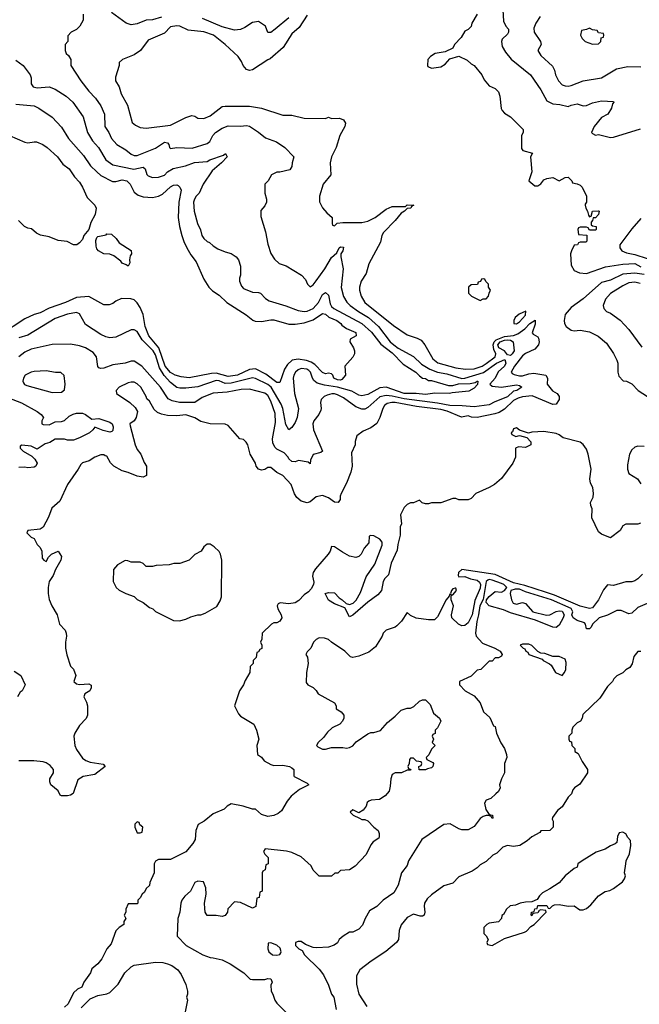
# Model space of a CAD drawing. Header units: inches. Extents: x 2348352 to 2479776, y 460422 to 613655.
# Tile 316 of 590: x 2402195 to 2406279, y 511683 to 518173. Entities that reach past the tile are written whole.
import ezdxf

# ---------------------------------------------------------------- set-up
doc = ezdxf.new("R2010")
doc.units = ezdxf.units.IN
doc.header["$MEASUREMENT"] = 0
doc.layers.add('C4501', color=7, linetype='Continuous')

msp = doc.modelspace()

# ---------------------------------------------------------------- linework, layer by layer
at = {"layer": 'C4501', "color": 4}
for points, elevation in [([(2402614, 518210), (2402614, 518170), (2402592, 518130), (2402570, 518108), (2402534, 518090), (2402512.7, 518067.3), (2402511.6, 518028.4), (2402494, 518010), (2402494, 517970), (2402502, 517950), (2402516.9, 517936.9), (2402531.6, 517911.6), (2402532, 517870), (2402598, 517770), (2402650, 517701), (2402696.1, 517656.1), (2402730, 517604.7), (2402754, 517550), (2402756, 517470), (2402782.8, 517430), (2402800.7, 517390), (2402834.8, 517350), (2402894.6, 517314.6), (2402930, 517286.8), (2402950, 517278.8), (2402970, 517278.8), (2403090, 517326), (2403150, 517366), (2403170, 517362), (2403178, 517350), (2403182, 517330), (2403190, 517324.7), (2403231.1, 517331.1), (2403332.9, 517327.1), (2403430, 517356), (2403449.3, 517370.7), (2403469, 517410), (2403485.2, 517430), (2403530, 517459.1), (2403570, 517474), (2403650, 517470.7), (2403690, 517474.8), (2403710, 517470.8), (2403770, 517431), (2403814.4, 517394.4), (2403887.5, 517367.5), (2403942, 517330), (2404002, 517270), (2403991.3, 517230), (2403990, 517206), (2403976, 517184), (2403910, 517168), (2403890, 517168), (2403854, 517150), (2403832, 517110), (2403812, 517090), (2403812, 517030), (2403822, 516990), (2403822, 516970), (2403810, 516946), (2403783.6, 516916.4), (2403783.6, 516876.4), (2403815.3, 516775.3), (2403830, 516694), (2403851.1, 516631.1), (2403875.3, 516595.3), (2403906.4, 516566.4), (2403952, 516550), (2404052, 516490), (2404079.8, 516459.8), (2404092, 516430), (2404110, 516412), (2404130, 516424.7), (2404150, 516451), (2404206.6, 516530), (2404250, 516606), (2404284.7, 516635.3), (2404302, 516670), (2404310, 516676), (2404330, 516674), (2404324.7, 516650), (2404311, 516630), (2404310.8, 516610), (2404326.8, 516530), (2404313.2, 516406.8), (2404328.9, 516348.9), (2404351.7, 516311.7), (2404373, 516290), (2404429, 516249), (2404494, 516210), (2404560.7, 516150), (2404637.3, 516050), (2404660.7, 516030), (2404690, 516008.7), (2404790, 515952.7), (2404843.1, 515903.1), (2404898, 515870), (2404950, 515850.2), (2405010, 515839.1), (2405110, 515808.4), (2405130, 515810.2), (2405253, 515847), (2405337.6, 515910), (2405392.7, 515932.7), (2405399.5, 515910), (2405390.3, 515890), (2405348.3, 515851.7), (2405330, 515809.2), (2405294.8, 515770), (2405310, 515757.3), (2405370, 515751.6), (2405470, 515766.8), (2405490, 515761), (2405504.7, 515750), (2405471.3, 515730), (2405450, 515723.7), (2405410, 515686.2), (2405326, 515654), (2405290, 515634), (2405190, 515620.5), (2405111.8, 515628.2), (2405030, 515629.8), (2404950, 515645.8), (2404730, 515673.8), (2404650, 515692.7), (2404610, 515696.8), (2404570, 515686.3), (2404490, 515618), (2404470, 515606.6), (2404450, 515606.6), (2404410, 515620.7), (2404330, 515680.7), (2404290, 515699.6), (2404270, 515707), (2404253.2, 515706.8), (2404222, 515698), (2404202, 515690), (2404182, 515670), (2404178, 515650), (2404182.8, 515610), (2404179.8, 515600.2), (2404166.8, 515570), (2404134.8, 515530), (2404127.7, 515510), (2404130.8, 515470), (2404191.1, 515328.9), (2404179.6, 515320.4), (2404130, 515308), (2404111.3, 515270), (2404110, 515246), (2404096.4, 515256.4), (2404032, 515268), (2404010, 515258), (2403990, 515262), (2403970, 515278), (2403965.2, 515290), (2403937.4, 515317.4), (2403890, 515342), (2403876.3, 515356.3), (2403864, 515384), (2403861.3, 515410), (2403881.5, 515518.6), (2403878.2, 515578.2), (2403850, 515659.3), (2403830, 515695.1), (2403810, 515711.6), (2403710, 515738), (2403655.3, 515735.3), (2403561.7, 515718.3), (2403470, 515711.8), (2403398, 515682), (2403350, 515649.5), (2403248, 515650), (2403201.1, 515661.1), (2403174.9, 515674.9), (2403122.7, 515750), (2402999.3, 515890), (2402950, 515922.7), (2402930, 515922.7), (2402890, 515909.2), (2402810, 515897.2), (2402750, 515876), (2402730, 515873.2), (2402718, 515878), (2402710, 515888), (2402700.9, 515950), (2402679.1, 515979.1), (2402630, 516009.4), (2402590, 516023.7), (2402530, 516035.1), (2402410, 516033.2), (2402270, 516001.2), (2402230, 515982), (2402190, 515951.8)], 92), ([(2404090, 518202), (2404037.5, 518122.5), (2403990, 518079), (2403932, 517990), (2403846, 517914), (2403831.1, 517908.9), (2403730, 517842), (2403710, 517839), (2403690, 517845.2), (2403668.7, 517870), (2403658, 517898), (2403635.3, 517930), (2403549.6, 518009.6), (2403473.2, 518070), (2403410, 518094), (2403304.8, 518104.8), (2403250, 518129.5), (2403230, 518133.6), (2403190, 518126.6), (2403150, 518085.2), (2403041.4, 518038.6), (2402990.5, 517969.5), (2402950, 517942), (2402872, 517910), (2402852, 517890), (2402851.3, 517870), (2402826.4, 517793.6), (2402826.8, 517770), (2402851, 517730), (2402863.5, 517683.5), (2402906, 517610), (2402936, 517496), (2402958, 517478), (2402990, 517462.8), (2403030, 517458.8), (2403190, 517477.1), (2403290, 517528), (2403330, 517540.7), (2403350, 517538), (2403370, 517524.7), (2403410, 517521), (2403450, 517538.8), (2403530, 517601), (2403550, 517602.8), (2403710, 517604), (2403790, 517590.7), (2403930, 517542.8), (2403990, 517542.8), (2404070, 517524.7), (2404210, 517522), (2404230, 517531.3), (2404250, 517522), (2404303.6, 517523.6), (2404330, 517514), (2404342, 517490), (2404338, 517470), (2404304.7, 517410), (2404281, 517330), (2404250.9, 517269.1), (2404241, 517230), (2404246, 517150), (2404196, 517090), (2404171.3, 517010), (2404171.6, 516971.6), (2404190, 516934), (2404219.6, 516899.6), (2404254, 516870), (2404254, 516830), (2404258, 516818), (2404270, 516814), (2404288, 516832), (2404324, 516836), (2404450, 516836), (2404490, 516846), (2404538, 516870), (2404610, 516924.7), (2404650, 516942), (2404738, 516942), (2404750, 516952), (2404792, 516950), (2404778, 516942), (2404774, 516930), (2404750, 516928), (2404732, 516910), (2404710, 516898), (2404670.5, 516849.5), (2404592, 516770), (2404582, 516750), (2404574.4, 516705.6), (2404496.9, 516563.1), (2404478.8, 516501.2), (2404446, 516450), (2404436, 516410), (2404436, 516390), (2404446, 516350), (2404471, 516310), (2404658, 516158), (2404750, 516096.3), (2404814.6, 516074.6), (2404840.7, 516060.7), (2404866, 516030), (2404918, 515938), (2404950.5, 515910.5), (2405070, 515879.3), (2405134, 515870), (2405190, 515872.2), (2405242.7, 515890), (2405270, 515906.3), (2405328.2, 515951.8), (2405333, 515970), (2405319.6, 515999.6), (2405315.6, 516030), (2405323.5, 516050), (2405336.5, 516063.5), (2405390, 516085.2), (2405450, 516092.3), (2405477.9, 516102.1), (2405525, 516135), (2405557, 516170), (2405593.2, 516193.2), (2405593, 516167), (2405572, 516110), (2405579.6, 516099.6), (2405610, 516082), (2405614.4, 516074.4), (2405618.8, 516050), (2405614.8, 516030), (2405590, 516001.2), (2405530, 515972.3), (2405510, 515957), (2405456.4, 515890), (2405434.8, 515850), (2405441.1, 515841.1), (2405454.4, 515834.4), (2405490, 515826), (2405510, 515826), (2405550, 515839.5), (2405583.8, 515843.8), (2405662, 515830), (2405674.8, 515810), (2405671, 515770), (2405707.9, 515727.9), (2405738, 515710), (2405751.3, 515690), (2405751.3, 515670), (2405730, 515638), (2405710, 515636), (2405573.9, 515693.9), (2405510, 515686.4), (2405481.2, 515678.8), (2405450, 515663.5), (2405390, 515606.6), (2405356, 515584), (2405325.8, 515574.2), (2405210, 515551.6), (2405174, 515554), (2405150, 515562.7), (2405107.1, 515552.9), (2405012.2, 515592.2), (2404970, 515603.8), (2404810, 515622.7), (2404670, 515649.7), (2404649.1, 515650.9), (2404616.7, 515643.3), (2404600.5, 515630), (2404588.8, 515611.2), (2404568, 515550), (2404548.4, 515511.6), (2404510, 515482.7), (2404458, 515462), (2404418, 515430), (2404406.4, 515393.6), (2404406, 515370), (2404382, 515318), (2404386.8, 515230), (2404378.8, 515190), (2404350, 515118), (2404314.8, 515050), (2404307.7, 515032.3), (2404307.3, 515010), (2404294.8, 514990), (2404270, 514992.3), (2404230, 515020.7), (2404190, 515036), (2404150, 515029.2), (2404110, 514996), (2404089.5, 514989.5), (2404050, 514999.3), (2404023, 515023), (2404007.6, 515047.6), (2403985.2, 515110), (2403930, 515169.2), (2403889.6, 515189.6), (2403850, 515221.2), (2403830, 515221.2), (2403810, 515209), (2403790, 515204), (2403768.7, 515210), (2403754, 515230), (2403748.7, 515250), (2403715.3, 515310), (2403698, 515370), (2403688.4, 515388.4), (2403670, 515406), (2403646, 515410), (2403570, 515498), (2403550, 515508), (2403451.1, 515508.9), (2403390, 515524), (2403350, 515548.7), (2403290, 515568.7), (2403230, 515562), (2403170, 515565.2), (2403130, 515573.2), (2403104.1, 515584.1), (2403082.7, 515602.7), (2403050, 515658), (2403033.6, 515673.6), (2403028.7, 515690), (2402992.7, 515750), (2402970, 515773.2), (2402950, 515784), (2402930, 515784), (2402910, 515779), (2402852, 515750), (2402832, 515730), (2402834, 515710), (2402922, 515650), (2402956.9, 515616.9), (2402971.6, 515591.6), (2402962, 515550), (2402950, 515528), (2402922, 515510), (2402923.6, 515496.4), (2402956.3, 515370), (2402970, 515341), (2402993.4, 515310), (2403014.8, 515254.8), (2403030.5, 515230.5), (2403031.6, 515168.4), (2403010, 515158), (2402970, 515164), (2402910, 515189), (2402870, 515199), (2402815.3, 515230), (2402792.9, 515252.9), (2402770, 515295.3), (2402758, 515298), (2402750, 515306), (2402730, 515306), (2402690, 515288.7), (2402653.7, 515266.3), (2402610, 515253.2), (2402598, 515242), (2402581, 515210), (2402510.6, 515109.4), (2402459.8, 515000.2), (2402406.4, 514953.6), (2402385.4, 514894.6), (2402350.9, 514829.1), (2402330, 514815.3), (2402250, 514806), (2402242, 514790), (2402270, 514762), (2402290, 514754), (2402310, 514714), (2402330, 514694), (2402342, 514670), (2402343.6, 514623.6), (2402354, 514610), (2402370, 514602), (2402386, 514630), (2402406, 514650), (2402448.9, 514671.1), (2402470, 514634), (2402466, 514610), (2402431, 514550), (2402416, 514510), (2402390.6, 514469.4), (2402384, 514430), (2402384, 514390), (2402390.6, 514350.6), (2402406.8, 514310), (2402442, 514250), (2402458, 514190), (2402494, 514150), (2402501, 514130), (2402504.7, 514110), (2402498, 514070), (2402498, 514030), (2402506.4, 513986.4), (2402531.1, 513911.1), (2402550, 513892), (2402564.7, 513850), (2402551.3, 513810), (2402570, 513796), (2402590, 513790.7), (2402650, 513795.5), (2402666.4, 513786.4), (2402667.3, 513770), (2402657.3, 513750), (2402624.7, 513730), (2402618.8, 513710), (2402635.5, 513675.5), (2402642, 513650), (2402642.8, 513590), (2402633.7, 513566.3), (2402590, 513522), (2402558, 513470), (2402551.3, 513450), (2402558, 513390), (2402570, 513362), (2402610, 513304.7), (2402632, 513290), (2402659.8, 513279.8), (2402746, 513266), (2402758, 513250), (2402690, 513198), (2402614.8, 513185.2), (2402578, 513162), (2402547.1, 513072.9), (2402530, 513061.2), (2402510, 513057.2), (2402470, 513058), (2402462, 513062), (2402448, 513090), (2402401.2, 513130), (2402393.2, 513150), (2402393.2, 513170), (2402419, 513210), (2402419, 513230), (2402396.5, 513256.5), (2402370, 513275.3), (2402350, 513282), (2402288.9, 513288.9), (2402190, 513288.7)], 96), ([(2403130, 518189.4), (2403070, 518172.7), (2403030, 518169.2), (2402970, 518146), (2402930, 518139), (2402898, 518150), (2402800.2, 518220.2)], 92), ([(2405210.7, 518209.3), (2405176, 518150), (2405170, 518128), (2405150, 518108), (2405130, 518098), (2405105.4, 518054.6), (2405062, 518010), (2405050, 517986), (2404999.6, 517960.4), (2404934, 517950), (2404902, 517930), (2404884.7, 517910), (2404882, 517870), (2404884.7, 517864.7), (2404910, 517854), (2404970, 517862), (2405000.4, 517879.6), (2405030, 517914), (2405090, 517932), (2405145.4, 517905.4), (2405170, 517882), (2405190, 517872), (2405242, 517810), (2405256.9, 517776.9), (2405278, 517750), (2405290, 517738), (2405330, 517718.8), (2405350, 517698), (2405359.1, 517670), (2405367.7, 517587.7), (2405374.4, 517574.4), (2405390, 517558), (2405430, 517532), (2405514, 517450), (2405514, 517430), (2405502, 517410), (2405503.5, 517323.5), (2405511.1, 517311.1), (2405574, 517294), (2405561, 517270), (2405571, 517170), (2405552, 517110), (2405590, 517078), (2405610, 517078), (2405629, 517091), (2405650, 517118), (2405670, 517126), (2405710, 517132), (2405750, 517112), (2405790, 517132), (2405810, 517134), (2405834, 517110), (2405838, 517098), (2405870, 517092), (2405890, 517082), (2405902, 517070), (2405932, 517010), (2405932, 516970), (2405922, 516958), (2405922, 516950), (2405926, 516930), (2405938, 516910), (2405943.6, 516883.6), (2405950, 516874), (2405962, 516878), (2405970, 516912), (2406010, 516914), (2406014, 516910), (2406010.9, 516889.1), (2405990, 516868), (2405974, 516866), (2405971.6, 516848.4), (2405962, 516838), (2405962, 516822), (2405970, 516814), (2405994, 516810), (2405994, 516790), (2405990, 516786), (2405950, 516786), (2405942, 516802), (2405930, 516806), (2405890, 516806), (2405878, 516802), (2405874, 516790), (2405878, 516758), (2405932.7, 516752.7), (2405932.7, 516712.7), (2405927.3, 516707.3), (2405890, 516706), (2405878, 516702), (2405871.6, 516688.4), (2405850, 516686), (2405831.1, 516648.9), (2405824.7, 516630), (2405830, 516554), (2405850, 516520.7), (2405884.4, 516504.4), (2405930, 516500.4), (2406055.2, 516544.8), (2406170, 516561.1), (2406250, 516566), (2406290, 516544.9)], 104), ([(2405378.5, 518238.5), (2405383.4, 518163.4), (2405398.8, 518130), (2405416, 518110), (2405416, 518090), (2405410, 518078), (2405375.3, 518044.7), (2405371, 518030), (2405375.3, 517995.3), (2405398, 517958), (2405433.7, 517913.7), (2405561, 517810), (2405630.4, 517710.4), (2405670, 517638), (2405710, 517619.1), (2405754.2, 517614.2), (2405810, 517601), (2405829.5, 517610.5), (2405870, 517619.1), (2405910, 517606), (2405930, 517607.3), (2405970, 517626), (2406030, 517638), (2406110, 517634), (2406112, 517630), (2406102, 517618), (2406094.8, 517590), (2406070.8, 517550), (2406030, 517529), (2405981, 517470), (2405964.7, 517430), (2405970, 517422), (2405990, 517412), (2406010, 517416), (2406090, 517395.5), (2406110, 517398), (2406287, 517453)], 108), ([(2403970, 518184.5), (2403878.8, 518110), (2403850, 518089.3), (2403830, 518088.7), (2403815.3, 518130), (2403770, 518162), (2403730, 518154), (2403678.5, 518121.5), (2403650, 518109.2), (2403610, 518103.7), (2403530, 518125.6), (2403400.1, 518180.1)], 92), ([(2405626.4, 518193.6), (2405596, 518150), (2405583.5, 518116.5), (2405586.8, 518090), (2405626.8, 518030), (2405631.3, 518010), (2405611.3, 517970), (2405630, 517938), (2405707.3, 517867.3), (2405719.8, 517839.8), (2405726.8, 517810), (2405746, 517770), (2405770, 517744.7), (2405790, 517736), (2405810, 517734.8), (2405830, 517738.8), (2405910, 517770.8), (2406029.4, 517790.6), (2406128.7, 517850), (2406204, 517864), (2406290, 517862.8)], 112), ([(2402170, 517906), (2402218, 517870), (2402264.7, 517810), (2402271.1, 517788.9), (2402271.3, 517750), (2402284.7, 517730), (2402310, 517722.8), (2402390, 517730.6), (2402430, 517714), (2402501, 517670), (2402546, 517630), (2402613.2, 517533.2), (2402642, 517430), (2402674.2, 517374.2), (2402714, 517330), (2402762.8, 517250), (2402810, 517216.3), (2402946.9, 517186.9), (2403010, 517200.7), (2403022.8, 517190), (2403033.2, 517153.2), (2403043.1, 517143.1), (2403070, 517133.4), (2403110, 517135.5), (2403150, 517148.2), (2403170, 517170.7), (2403207.7, 517192.3), (2403288, 517210), (2403347.7, 517232.3), (2403430, 517237.3), (2403449, 517250), (2403539, 517281), (2403550.9, 517290.9), (2403562, 517270), (2403524.7, 517230), (2403464, 517176), (2403404, 517090), (2403378.8, 517030), (2403358.8, 517010), (2403346.8, 516990), (2403340.7, 516970), (2403344.9, 516910), (2403366.8, 516830), (2403387.1, 516787.1), (2403396, 516750), (2403410, 516731.3), (2403430, 516712), (2403445.4, 516705.4), (2403470, 516682), (2403502, 516662), (2403550, 516642), (2403590, 516631.3), (2403622, 516610), (2403638, 516590), (2403650.9, 516549.1), (2403651, 516490), (2403644.7, 516470), (2403644.7, 516450), (2403656.9, 516416.9), (2403670, 516402), (2403730, 516378), (2403770, 516376), (2403782, 516370), (2403815.3, 516335.3), (2403839.8, 516319.8), (2403950, 516287.3), (2404030, 516256.3), (2404070, 516250.5), (2404090, 516252.7), (2404130, 516270.5), (2404165.6, 516310), (2404190, 516360.7), (2404210, 516374.8), (2404230, 516358), (2404240.9, 516300.9), (2404250, 516282.8), (2404266, 516270), (2404450.2, 516170.1), (2404513.7, 516113.7), (2404575.1, 516035.1), (2404650, 515977), (2404721.7, 515901.7), (2404806, 515850), (2404830, 515824.7), (2404850.8, 515810.8), (2404870, 515807.3), (2404890, 515796), (2404910, 515794), (2405021.4, 515761.4), (2405050, 515763), (2405087.1, 515772.9), (2405164, 515776), (2405197.2, 515782.8), (2405210.3, 515790.3), (2405214, 515790), (2405212.1, 515767.9), (2405190, 515744), (2405155.5, 515724.5), (2405045.8, 515714.2), (2405029.1, 515709.1), (2404932, 515712), (2404870, 515701.6), (2404808.3, 515708.3), (2404729.8, 515709.8), (2404610, 515751.8), (2404570, 515746.3), (2404490, 515702.4), (2404450, 515694.5), (2404430, 515698.4), (2404383.8, 515723.8), (2404290.6, 515750.6), (2404204.2, 515764.2), (2404156.8, 515776.8), (2404134.2, 515794.2), (2404124.2, 515810), (2404111.6, 515850), (2404100.8, 515860.8), (2404088.7, 515870), (2404050, 515873), (2404030, 515864.5), (2404013.4, 515850), (2404001.6, 515830), (2403997.1, 515810), (2404005.5, 515710), (2404033.4, 515610), (2404024, 515550), (2404010, 515518), (2403990, 515486), (2403970, 515468.7), (2403950, 515506), (2403929.7, 515610), (2403918.6, 515638.6), (2403852.3, 515750), (2403830, 515768.4), (2403750, 515808), (2403730, 515812.8), (2403590, 515776.4), (2403550, 515776), (2403510, 515793.5), (2403490, 515795.1), (2403370, 515753.3), (2403290, 515745.1), (2403250, 515744.5), (2403230, 515749.4), (2403190, 515781.6), (2403148.1, 515828.1), (2403117.7, 515877.7), (2403090, 515964), (2403075.1, 515990), (2403002.7, 516062.7), (2402970, 516118), (2402950, 516128), (2402930, 516128.7), (2402830, 516081.2), (2402790, 516077.2), (2402763.2, 516083.2), (2402730, 516099), (2402630, 516164), (2402590, 516235.3), (2402570, 516244), (2402510, 516231.8), (2402430, 516202.9), (2402250, 516094.5), (2402190, 516075.3)], 88), ([(2402170, 517616), (2402290, 517606), (2402322, 517590), (2402410, 517531), (2402470, 517464.7), (2402516, 517390), (2402617, 517277), (2402663, 517210), (2402703, 517170), (2402730, 517146), (2402807.1, 517107.1), (2402830, 517107), (2402870, 517116.5), (2402901, 517110), (2402924, 517090), (2402950, 517036), (2402975.9, 517015.9), (2403010, 517004.9), (2403070, 517000.5), (2403110, 517010.5), (2403136.1, 517023.9), (2403190, 517070.7), (2403210, 517082), (2403230, 517084.9), (2403239.5, 517079.5), (2403250.7, 517070), (2403260.5, 517050), (2403244.4, 516970), (2403240.5, 516870), (2403247.7, 516810), (2403264, 516750), (2403276.3, 516710), (2403296.3, 516670), (2403323.1, 516623.1), (2403358, 516578), (2403410, 516462), (2403442, 516410), (2403466.4, 516386.4), (2403510, 516358), (2403561, 516310), (2403687.9, 516227.9), (2403732.7, 516192.7), (2403747, 516187), (2403790, 516184.6), (2403850, 516195.3), (2403870, 516194), (2403970, 516166.7), (2404010, 516165.7), (2404070, 516176), (2404130, 516194.9), (2404190, 516236.5), (2404210, 516231.8), (2404231.8, 516211.8), (2404284.7, 516190), (2404311, 516170), (2404318.8, 516158.8), (2404350, 516138), (2404410, 516111.3), (2404414, 516090), (2404372.7, 516067.3), (2404372, 516050), (2404396, 516010), (2404402.8, 515990), (2404401, 515970), (2404390.6, 515949.4), (2404338, 515890), (2404342, 515830), (2404318, 515802), (2404310, 515798), (2404290, 515799.5), (2404265.2, 515810), (2404259, 515830), (2404250, 515839), (2404230, 515844), (2404210, 515839), (2404190, 515848.7), (2404140.9, 515900.9), (2404116.3, 515916.3), (2404086.3, 515926.3), (2404030, 515936.3), (2403991.7, 515928.3), (2403959.9, 515900.1), (2403940.4, 515870), (2403910, 515782), (2403890, 515782.7), (2403816.9, 515836.9), (2403750, 515871.3), (2403710, 515868.2), (2403630, 515831.1), (2403570, 515821.7), (2403490, 515843.1), (2403458.7, 515841.3), (2403311.4, 515811.4), (2403258.6, 515818.6), (2403219, 515830), (2403190, 515847.8), (2403155.1, 515890), (2403112.8, 516010), (2403045.8, 516090), (2403023.2, 516150), (2403010, 516229.4), (2402990, 516276.2), (2402970, 516307), (2402950, 516326), (2402926.8, 516333.2), (2402865.4, 516334.6), (2402830, 516318), (2402810, 516302), (2402785.4, 516294.6), (2402750, 516294), (2402650, 516349.2), (2402570, 516341.6), (2402498, 516310), (2402390, 516272), (2402330, 516242), (2402290, 516229.4), (2402230, 516201.6), (2402070, 516096)], 84), ([(2402128.8, 517410), (2402230, 517364.9), (2402250, 517361.7), (2402290, 517368.7), (2402307.1, 517367.1), (2402347.3, 517350), (2402377.3, 517330), (2402443.8, 517270), (2402480.8, 517220.8), (2402520.4, 517190), (2402556.9, 517136.9), (2402590, 517103), (2402610.3, 517070), (2402641.1, 517001.1), (2402690.3, 516950.3), (2402699.1, 516930), (2402693, 516890), (2402663.4, 516836.6), (2402650.3, 516789.7), (2402617.3, 516750), (2402610, 516725.2), (2402590, 516701.2), (2402571.3, 516690), (2402550, 516689.3), (2402508, 516710), (2402450, 516718.4), (2402390, 516740.9), (2402333.6, 516753.6), (2402306, 516766), (2402273.6, 516793.6), (2402250, 516798), (2402228, 516810), (2402188, 516850)], 76), ([(2406290, 516862), (2406230, 516794), (2406151.3, 516690), (2406151.3, 516670), (2406164.7, 516650), (2406195.5, 516635.5), (2406250, 516625.3), (2406330, 516598.4)], 108), ([(2406310, 516494), (2406250, 516503.1), (2406170, 516496.3), (2406090, 516456.3), (2406030, 516440.5), (2405910, 516333.3), (2405830, 516276), (2405790.8, 516230), (2405782.8, 516190), (2405786, 516170), (2405798, 516150), (2405830, 516126), (2405850, 516122.8), (2405890, 516126), (2405950, 516116), (2406007.1, 516087.1), (2406062, 516042), (2406110, 515972), (2406131.3, 515930), (2406138, 515910), (2406138, 515850), (2406143.6, 515823.6), (2406172, 515792), (2406194, 515790), (2406230, 515772), (2406272, 515730), (2406334, 515690)], 104), ([(2406285.2, 516434.8), (2406250, 516442.7), (2406210, 516438), (2406170, 516419.3), (2406090, 516369), (2406056, 516330), (2406041, 516290), (2406044.7, 516270), (2406062, 516250), (2406090, 516238), (2406153.2, 516193.2), (2406210, 516131.3), (2406295.2, 516015.2)], 108), ([(2402044.7, 515710), (2402207.5, 515647.5), (2402310, 515591), (2402338, 515570), (2402352, 515550), (2402342, 515530), (2402342, 515510), (2402350, 515504.7), (2402390, 515502), (2402430, 515522), (2402470, 515524.7), (2402490, 515531), (2402520.5, 515559.5), (2402546.9, 515573.1), (2402570, 515579.5), (2402610, 515579.3), (2402630, 515570.4), (2402670, 515541), (2402716.4, 515543.6), (2402790, 515521), (2402804.7, 515510), (2402810.8, 515490), (2402810, 515466), (2402802, 515458), (2402790, 515455.3), (2402746.3, 515466.3), (2402690, 515488), (2402678, 515470), (2402656, 515450), (2402590, 515417), (2402550, 515402.7), (2402530, 515401.2), (2402510, 515401.2), (2402490, 515408.7), (2402430, 515408), (2402394.4, 515385.6), (2402363.5, 515376.5), (2402310, 515342), (2402270, 515362), (2402210, 515368), (2402198, 515362), (2402198, 515350), (2402218, 515330), (2402276.3, 515296.3), (2402295.5, 515275.5), (2402310.7, 515250), (2402302, 515230), (2402290, 515224), (2402250, 515219), (2402230, 515224), (2402190, 515222)], 92), ([(2406286.4, 514853.6), (2406270, 514848.7), (2406190, 514848), (2406170, 514838), (2406153.4, 514806.6), (2406090, 514758), (2406030, 514782), (2406010, 514798), (2405965.2, 514890), (2405969.3, 514949.3), (2405959.3, 514970), (2405957.2, 514990), (2405975.1, 515024.9), (2405978, 515050), (2405972, 515090), (2405958, 515118), (2405952.5, 515147.5), (2405962.7, 515210), (2405942.7, 515310), (2405930, 515342), (2405910, 515373.2), (2405889.3, 515389.3), (2405777, 515417), (2405750, 515437.2), (2405730, 515445.2), (2405650, 515458), (2405570, 515455.3), (2405548.7, 515448.7), (2405490, 515468), (2405470, 515482), (2405450, 515475.3), (2405443.6, 515456.4), (2405434, 515450), (2405438, 515438), (2405465.4, 515425.4), (2405490, 515432), (2405538.5, 515418.5), (2405564.7, 515390), (2405564.7, 515370), (2405530, 515352.7), (2405482.8, 515357.2), (2405462, 515350), (2405462, 515290), (2405444.7, 515250), (2405370, 515148.7), (2405324.7, 515110), (2405290, 515089.2), (2405202, 515050), (2405170, 515018), (2405150, 515008), (2405090, 515008), (2405070, 515018), (2405050, 515018), (2404970, 514988), (2404910, 514988), (2404890, 514982), (2404870, 514982), (2404848.4, 514988.4), (2404830, 515006), (2404791.6, 514988.4), (2404770, 514988), (2404750, 514978), (2404730, 514958), (2404704.7, 514910), (2404711.3, 514850), (2404702, 514830), (2404703.6, 514776.4), (2404687.1, 514712.9), (2404683.5, 514676.5), (2404642.8, 514590), (2404625.4, 514514.6), (2404602, 514490), (2404591.3, 514470), (2404581, 514410), (2404556.8, 514383.2), (2404490, 514334), (2404390, 514248.7), (2404370, 514238), (2404337.2, 514297.2), (2404270, 514322), (2404230, 514348), (2404208, 514390), (2404230, 514398), (2404270, 514394.8), (2404301.6, 514361.6), (2404321, 514350), (2404346, 514326), (2404370, 514319.1), (2404392.9, 514327.1), (2404412.5, 514347.5), (2404441.4, 514398.6), (2404479.3, 514500.7), (2404535.4, 514584.6), (2404585.4, 514710), (2404584, 514730), (2404570, 514749.6), (2404530, 514770.8), (2404510, 514774), (2404498.8, 514770), (2404496.1, 514723.9), (2404466.7, 514690), (2404446.7, 514650), (2404430, 514635.8), (2404410, 514628.4), (2404370, 514637.7), (2404322.8, 514662.8), (2404270, 514699.7), (2404250, 514701.2), (2404240.9, 514670), (2404228.8, 514650), (2404146, 514554), (2404130.2, 514530), (2404125.5, 514505.5), (2404133.2, 514466.8), (2404131, 514450), (2404117.3, 514422.7), (2404098.8, 514401.2), (2404070, 514382), (2404034.8, 514345.2), (2404010.7, 514329.3), (2403970, 514324), (2403911, 514329), (2403898, 514322), (2403891.3, 514310), (2403896, 514290), (2403918, 514250), (2403922, 514230), (2403910, 514208), (2403890, 514198), (2403870, 514198), (2403854, 514190), (2403794, 514130), (2403792, 514090), (2403782, 514070), (2403792, 514050), (2403791.6, 514028.4), (2403778, 514022), (2403770, 514006), (2403758, 514002), (2403754, 513970), (2403734, 513950), (2403734, 513930), (2403714, 513910), (2403712, 513870), (2403682, 513818), (2403671.3, 513790), (2403644.7, 513750), (2403612, 513650), (2403636.9, 513596.9), (2403650, 513582), (2403738, 513530), (2403756, 513490), (2403771.3, 513430), (2403758, 513390), (2403762, 513330), (2403790, 513312), (2403807.5, 513287.5), (2403850, 513264.7), (2403870, 513258), (2403930, 513258.8), (2403974, 513250), (2403990, 513242), (2404002, 513230), (2404002, 513190), (2404005.4, 513185.4), (2404090, 513142), (2404102, 513130), (2404039.9, 513100.1), (2403984.4, 513055.6), (2403958, 513022), (2403921, 512959), (2403899.8, 512940.2), (2403870, 512928), (2403830, 512922), (2403790, 512935.3), (2403750, 512968.7), (2403729.1, 512969.1), (2403669.3, 512989.3), (2403590, 513004), (2403562, 512990), (2403542, 512970), (2403470, 512938), (2403410.6, 512889.4), (2403370.9, 512869.1), (2403356, 512830), (2403351, 512770), (2403336.8, 512743.2), (2403290, 512688), (2403190, 512638), (2403110, 512638), (2403090, 512626), (2403082, 512610), (2403082, 512550), (2403052.7, 512487.3), (2403050, 512466), (2403030, 512446), (2403016.9, 512423.1), (2403002, 512410), (2402990, 512386), (2402974, 512370), (2402974, 512350), (2402970, 512346), (2402910, 512346), (2402894, 512310), (2402894, 512290), (2402884.7, 512270), (2402894, 512250), (2402882, 512230), (2402882, 512210), (2402850, 512189), (2402830, 512168.7), (2402797.3, 512082.7), (2402770.7, 512049.3), (2402736.8, 511983.2), (2402710.7, 511949.3), (2402670, 511918), (2402661, 511890), (2402618, 511830), (2402604.7, 511795.3), (2402576.9, 511783.1), (2402550, 511758), (2402514.4, 511685.6), (2402490, 511665.2)], 104), ([(2406310, 515359), (2406270, 515361.2), (2406250, 515356), (2406230, 515339), (2406214.8, 515310), (2406201.6, 515238.4), (2406200.5, 515210), (2406210, 515181), (2406266, 515146), (2406290, 515114)], 104), ([(2406300.5, 514519.5), (2406270, 514488.7), (2406250, 514475.3), (2406230, 514468.7), (2406190, 514468.7), (2406110, 514444), (2406070, 514448.7), (2406043.8, 514416.2), (2406010.2, 514349.8), (2405970, 514297.2), (2405950, 514292.3), (2405890, 514308.3), (2405720.4, 514380.4), (2405660.7, 514400.7), (2405523.5, 514443.5), (2405450, 514461.1), (2405330, 514516.2), (2405110, 514549.2), (2405088, 514530), (2405084.9, 514510), (2405090, 514501), (2405130, 514502), (2405166.7, 514486.7), (2405210, 514479.3), (2405225.8, 514465.8), (2405231.9, 514450), (2405230, 514426.6), (2405195.5, 514344.5), (2405178, 514250), (2405150, 514197), (2405130, 514179.6), (2405110, 514178.7), (2405088.3, 514188.3), (2405043.7, 514230), (2405040.9, 514250), (2405055.1, 514310), (2405039, 514350), (2405038, 514370), (2405040.4, 514379.6), (2405050, 514382), (2405074, 514410), (2405070, 514426), (2405066, 514426), (2405050, 514422), (2405041, 514410), (2405034, 514390), (2405038, 514382), (2405030, 514386), (2405026.8, 514373.2), (2405006.8, 514350), (2404950, 514238), (2404930, 514218), (2404890, 514218), (2404808.4, 514228.4), (2404770, 514246), (2404750, 514266), (2404711.1, 514208.9), (2404682, 514178), (2404670, 514168.7), (2404610, 514148.7), (2404591.3, 514130), (2404584.7, 514110), (2404541.4, 514038.6), (2404495.9, 514004.1), (2404430, 513977.2), (2404390, 513968.7), (2404374.6, 513974.6), (2404338, 514010), (2404249.4, 514069.4), (2404230, 514088.7), (2404203.6, 514096.4), (2404170, 514098), (2404150, 514088), (2404132, 514070), (2404114, 514030), (2404090, 514006), (2404082, 513990), (2404091.3, 513971.3), (2404096, 513930), (2404084.7, 513870), (2404083.6, 513803.6), (2404094, 513790), (2404130, 513772), (2404150, 513752), (2404162, 513730), (2404271.1, 513671.1), (2404282, 513650), (2404282, 513630), (2404314, 513610), (2404332, 513590), (2404332, 513570), (2404322, 513550), (2404304.7, 513530), (2404254.4, 513505.6), (2404223.5, 513476.5), (2404198, 513442), (2404162, 513410), (2404152, 513390), (2404159.6, 513379.6), (2404190, 513366), (2404210, 513366), (2404250, 513376), (2404324.7, 513375.3), (2404350, 513371), (2404370, 513376), (2404390, 513386.8), (2404414, 513414), (2404490, 513466), (2404510, 513474.8), (2404530, 513474.8), (2404572.5, 513487.5), (2404618.9, 513541.1), (2404670, 513582.8), (2404710, 513622.8), (2404750, 513636), (2404770, 513636), (2404792.7, 513647.3), (2404830, 513681), (2404850, 513691), (2404870, 513691), (2404899.8, 513659.8), (2404922.8, 513602.8), (2404962, 513570), (2404971.3, 513550), (2404950, 513506), (2404934, 513490), (2404932.7, 513467.3), (2404918, 513462), (2404914, 513450), (2404922, 513430), (2404914, 513410), (2404934, 513390), (2404910, 513366), (2404891.6, 513328.4), (2404874, 513310), (2404878, 513298), (2404918, 513278), (2404922, 513270), (2404918, 513250), (2404910, 513242), (2404883.6, 513236.4), (2404870, 513228), (2404828.4, 513228.4), (2404826, 513250), (2404842, 513258), (2404846, 513270), (2404842, 513282), (2404810, 513286), (2404790, 513306), (2404770, 513306), (2404763.6, 513296.4), (2404762, 513270), (2404754, 513250), (2404758, 513238), (2404774, 513230), (2404770, 513226), (2404750, 513226), (2404711.1, 513208.9), (2404670, 513208.7), (2404650, 513198), (2404641, 513170), (2404638, 513122), (2404630.8, 513089.2), (2404603.6, 513056.4), (2404567.1, 513032.9), (2404511.1, 513028.9), (2404496.9, 513023.1), (2404486.4, 513013.6), (2404478, 512990), (2404458, 512962), (2404430, 512946), (2404390, 512966), (2404374, 512950), (2404394, 512930), (2404434, 512910), (2404450, 512902), (2404470, 512902), (2404490, 512892), (2404530, 512851.3), (2404558, 512830), (2404564.7, 512810), (2404564.7, 512790), (2404562, 512778), (2404524.9, 512755.1), (2404510, 512735.3), (2404478, 512670), (2404406.4, 512593.6), (2404370, 512568.7), (2404310, 512566), (2404291.6, 512548.4), (2404272.7, 512547.3), (2404251.1, 512528.9), (2404170, 512528), (2404130, 512568), (2404116.5, 512596.5), (2404050, 512655.3), (2403990, 512684), (2403952.9, 512692.9), (2403812.7, 512707.3), (2403802, 512690), (2403810, 512674), (2403834, 512650), (2403834, 512610), (2403818, 512602), (2403814, 512570), (2403798, 512562), (2403794, 512550), (2403794, 512430), (2403778, 512422), (2403772.7, 512387.3), (2403758, 512382), (2403752.7, 512327.3), (2403730, 512318), (2403650, 512355.3), (2403610, 512358), (2403567.5, 512312.5), (2403564.7, 512290), (2403550, 512268.7), (2403530, 512261.2), (2403490, 512269.2), (2403430, 512268), (2403418, 512290), (2403414.6, 512314.6), (2403414, 512350), (2403424, 512410), (2403422, 512450), (2403406, 512490), (2403370, 512495.3), (2403350, 512486), (2403322, 512430), (2403283.5, 512396.5), (2403264.7, 512370), (2403258, 512350), (2403251.3, 512290), (2403238, 512250), (2403232.7, 512132.7), (2403292, 512070), (2403402, 512010), (2403450, 511991), (2403470.7, 511990.7), (2403530, 511976), (2403582, 511950), (2403672, 511890), (2403714, 511850), (2403730, 511846.8), (2403810, 511847.7), (2403830, 511853.4), (2403850.5, 511850.5), (2403858.8, 511830), (2403851.3, 511810), (2403852, 511770), (2403864.7, 511750), (2403878, 511710), (2403890, 511692), (2403950, 511632)], 108), ([(2406330, 514326), (2406270, 514298), (2406230, 514261.2), (2406210, 514257.2), (2406158.9, 514278.9), (2406130, 514278), (2406070, 514249), (2406014, 514230), (2405971, 514189), (2405962, 514170), (2405950, 514158), (2405930, 514158), (2405924, 514190), (2405917.5, 514197.5), (2405870, 514214), (2405842.7, 514230), (2405834.5, 514250), (2405841.6, 514270), (2405830, 514292), (2405699.5, 514350), (2405530, 514401.5), (2405490, 514418.6), (2405460.2, 514419.8), (2405433, 514410), (2405427.7, 514390), (2405436.3, 514350), (2405448.2, 514328.2), (2405470, 514320.7), (2405510, 514330.7), (2405530, 514326), (2405578, 514270), (2405667.5, 514247.5), (2405690, 514250.7), (2405730, 514272.7), (2405750, 514277.1), (2405770, 514275.5), (2405783, 514250), (2405777.1, 514230), (2405750, 514182.9), (2405730, 514166.9), (2405710, 514169.7), (2405594.9, 514214.9), (2405430, 514263), (2405384.1, 514284.1), (2405289.8, 514309.8), (2405268.9, 514331.1), (2405272.3, 514350), (2405289.6, 514370.4), (2405330, 514404.7), (2405370, 514400.7), (2405390, 514410.6), (2405405.1, 514430), (2405387, 514450), (2405370, 514457.6), (2405310, 514479.2), (2405290, 514482.7), (2405281.2, 514478.8), (2405270.3, 514469.7), (2405248.9, 514351.1), (2405227.1, 514310), (2405219.1, 514250), (2405207.3, 514207.3), (2405199.1, 514130), (2405204, 514110), (2405244.6, 514064.6), (2405326, 514030), (2405361, 514010), (2405376, 513990), (2405370, 513978), (2405350, 513968), (2405330, 513966), (2405310, 513946), (2405290, 513946), (2405234, 513890), (2405210, 513886), (2405170, 513846), (2405094, 513810), (2405094, 513790), (2405132, 513750), (2405190, 513716), (2405231, 513670), (2405251.3, 513610), (2405294, 513574), (2405318, 513518), (2405330, 513514), (2405338, 513470), (2405367.1, 513407.1), (2405391, 513370), (2405402.8, 513330), (2405406, 513310), (2405391, 513270), (2405391.3, 513210), (2405370.9, 513169.1), (2405358, 513130), (2405362, 513110), (2405350, 513086), (2405334, 513070), (2405299.8, 513040.2), (2405270, 513028.7), (2405258.8, 513010), (2405267.1, 512967.1), (2405290, 512934), (2405312, 512930), (2405314, 512910), (2405310, 512908), (2405302, 512922), (2405287.3, 512927.3), (2405270, 512928), (2405250, 512922), (2405230.9, 512909.1), (2405190, 512855.3), (2405150, 512834), (2405110, 512833.2), (2405090, 512839.3), (2405032, 512872), (2404990, 512869), (2404844.7, 512770), (2404758, 512630), (2404750, 512598), (2404711.3, 512550), (2404690.8, 512469.2), (2404662, 512418), (2404590.9, 512369.1), (2404550, 512328), (2404499.8, 512300.2), (2404471.3, 512250), (2404455.3, 512204.7), (2404430, 512178), (2404390, 512158), (2404370, 512158), (2404326.4, 512133.6), (2404302, 512110), (2404290.7, 512089.3), (2404267.1, 512072.9), (2404230, 512059), (2404154.6, 512054.6), (2404130, 512058), (2404078, 512078), (2404050, 512098), (2404030, 512098), (2404014, 512090), (2404014, 512070), (2404034, 512050), (2404058, 512038), (2404072, 512010), (2404170, 511916), (2404196.7, 511876.7), (2404230.8, 511810), (2404250.9, 511750.9), (2404264.7, 511730), (2404282, 511650)], 112), ([(2406290, 514008), (2406270, 514008), (2406243.5, 513976.5), (2406231.6, 513928.4), (2406216.9, 513903.1), (2406190, 513888.7), (2406170, 513868.7), (2406131.6, 513848.4), (2406111.6, 513828.4), (2406102, 513810), (2406070, 513778), (2406018, 513702), (2405906.4, 513593.6), (2405902, 513570), (2405892, 513550), (2405870, 513538), (2405842, 513510), (2405834, 513490), (2405834, 513470), (2405814, 513450), (2405814, 513430), (2405818, 513418), (2405832.7, 513412.7), (2405834, 513390), (2405854, 513370), (2405854, 513350), (2405876, 513336), (2405902.8, 513282.8), (2405938, 513230), (2405938, 513210), (2405886.4, 513133.6), (2405850.9, 513109.1), (2405842, 513098), (2405831.3, 513070), (2405810, 513048), (2405770, 512986), (2405739.6, 512960.4), (2405706.4, 512913.6), (2405704.7, 512904.7), (2405712, 512890), (2405711.3, 512850), (2405690, 512829.2), (2405630, 512826), (2405623.6, 512816.4), (2405570, 512788), (2405539.8, 512760.2), (2405492, 512730), (2405450, 512722.7), (2405410, 512729.2), (2405379.8, 512720.2), (2405339.8, 512680.2), (2405314.4, 512665.6), (2405270, 512624), (2405230, 512602), (2405210, 512582), (2405178, 512562), (2405090, 512524), (2405050, 512482.7), (2404990, 512465.2), (2404910, 512405.2), (2404881.1, 512378.9), (2404864, 512350), (2404860.7, 512330), (2404866, 512290), (2404862, 512270), (2404850, 512264), (2404834.8, 512265.2), (2404790, 512277.2), (2404750, 512255.3), (2404710, 512208), (2404696, 512170), (2404691, 512110), (2404678, 512090), (2404607.7, 512032.3), (2404512.3, 511967.7), (2404438, 511910), (2404416, 511870), (2404415.3, 511815.3), (2404430.8, 511750), (2404482.8, 511670)], 116), ([(2402159.6, 513879.6), (2402202, 513850), (2402232, 513790), (2402212, 513750), (2402199.6, 513740.4), (2402182, 513710)], 92), ([(2402600.2, 511659.8), (2402660.2, 511719.8), (2402710, 511742), (2402770, 511752), (2402790, 511762), (2402844.7, 511815.3), (2402888.7, 511890), (2402930, 511931.3), (2402950, 511941), (2403090, 511961), (2403138, 511958), (2403170, 511950.8), (2403198.5, 511938.5), (2403238, 511910), (2403259.8, 511879.8), (2403290, 511814), (2403302, 511770), (2403302, 511750), (2403294, 511730), (2403302, 511710), (2403283.6, 511623.6)], 104)]:
    msp.add_lwpolyline(points, dxfattribs=dict(at, elevation=elevation))
for points, elevation in [([(2405950, 518118), (2405931.6, 518108.4), (2405898, 518102), (2405892, 518070), (2405902, 518050), (2405922, 518030), (2405970, 518012), (2406010, 518014), (2406026, 518030), (2406027.3, 518052.7), (2406042, 518058), (2406046, 518070), (2406042, 518082), (2406010, 518086), (2406002, 518102), (2405970, 518106)], 116), ([(2402910, 516548), (2402898, 516558), (2402870, 516569.2), (2402861.2, 516581.2), (2402816.2, 516616.2), (2402790, 516626.6), (2402749.3, 516629.3), (2402715.3, 516650), (2402703.7, 516663.7), (2402699.3, 516679.3), (2402697.5, 516717.5), (2402703.1, 516736.9), (2402710, 516743), (2402764.7, 516755.3), (2402770, 516762), (2402799.6, 516759.6), (2402832, 516730), (2402850, 516702), (2402930, 516652), (2402932, 516630), (2402923.6, 516616.4), (2402918, 516590), (2402922, 516570)], 76), ([(2405250, 516466), (2405238, 516462), (2405232.7, 516447.3), (2405218, 516442), (2405212.7, 516427.3), (2405170, 516426), (2405154, 516410), (2405154, 516370), (2405174, 516350), (2405230, 516322), (2405250, 516334), (2405270, 516334), (2405286, 516350), (2405288.4, 516371.6), (2405298, 516390), (2405286, 516410), (2405286, 516430), (2405267.3, 516447.3), (2405262, 516462)], 104), ([(2405531.9, 516251.9), (2405487.7, 516232.3), (2405461, 516210), (2405451, 516190), (2405451.6, 516171.6), (2405470, 516168.5), (2405490, 516182.4), (2405530, 516226)], 104), ([(2405430, 515959.5), (2405410, 515964), (2405389.8, 515989.8), (2405353.3, 516010), (2405346.5, 516030), (2405361, 516050), (2405390, 516060.9), (2405410, 516062.6), (2405430, 516060.3), (2405448.2, 516050), (2405453.7, 515990), (2405442, 515970)], 92), ([(2402370, 515859), (2402290, 515853.2), (2402270, 515849), (2402232, 515830), (2402221, 515810), (2402216, 515790), (2402219.8, 515779.8), (2402227.5, 515767.5), (2402241.4, 515761.4), (2402410, 515716), (2402470, 515718), (2402490, 515734), (2402495.3, 515770), (2402488, 515828), (2402467.3, 515847.3), (2402431.6, 515848.4)], 96), ([(2403450, 514715.3), (2403430, 514715.3), (2403410, 514698), (2403390.8, 514669.2), (2403350, 514648.7), (2403312, 514610), (2403251.1, 514588.9), (2403211.6, 514588.4), (2403179.8, 514580.2), (2403094.6, 514574.6), (2403070, 514568.7), (2403030, 514568.7), (2403010, 514588), (2402990, 514598), (2402930, 514598), (2402907.3, 514607.3), (2402890, 514608), (2402839.6, 514580.4), (2402814, 514550), (2402812, 514470), (2402832, 514430), (2402850, 514412), (2402894, 514390), (2402950.9, 514370.9), (2402970, 514352), (2403010, 514331.3), (2403050, 514298), (2403072, 514290), (2403090, 514272), (2403210, 514212), (2403248.4, 514211.6), (2403290, 514222), (2403323.1, 514236.9), (2403370, 514251.3), (2403390, 514251.3), (2403418, 514262), (2403494.6, 514305.4), (2403516.4, 514343.6), (2403526, 514370), (2403528.7, 514610), (2403519, 514650), (2403510, 514668), (2403478, 514698)], 104), ([(2405550, 514058), (2405510, 514058), (2405494, 514050), (2405514, 514030), (2405525.4, 514025.4), (2405532, 514010), (2405543.5, 514003.5), (2405552, 513990), (2405638, 513958), (2405644.7, 513950), (2405687.7, 513927.7), (2405698.5, 513918.5), (2405727.3, 513870), (2405770, 513850.8), (2405786, 513870), (2405794, 513890), (2405796, 513936), (2405790, 513958), (2405750, 513975.3), (2405710, 513975.3), (2405656.4, 513996.4), (2405630, 513998), (2405610, 514008), (2405570, 514048)], 116), ([(2402970, 512886), (2402954, 512870), (2402954, 512850), (2402970, 512814), (2402990, 512814), (2403002, 512818), (2403006, 512850), (2402987.3, 512867.3), (2402982, 512882)], 104), ([(2406170, 512817.2), (2406145.5, 512814.5), (2406134.8, 512790), (2406131.3, 512750), (2406119.8, 512740.2), (2406090, 512729), (2406053.7, 512706.3), (2405994.8, 512685.2), (2405902, 512630), (2405874, 512610), (2405870, 512588), (2405850, 512578), (2405790.6, 512529.4), (2405750, 512484), (2405690, 512444), (2405641.4, 512418.6), (2405621.4, 512398.6), (2405606, 512374), (2405570, 512359), (2405530, 512357.2), (2405494, 512350), (2405463.5, 512336.5), (2405428.5, 512331.5), (2405402.8, 512310), (2405384.7, 512275.3), (2405372, 512268), (2405370.9, 512249.1), (2405350, 512226), (2405290, 512218), (2405274, 512210), (2405254, 512190), (2405254, 512150), (2405270, 512134), (2405282, 512110), (2405274, 512090), (2405278, 512078), (2405310, 512072), (2405330, 512082), (2405390, 512118), (2405522, 512158), (2405534.6, 512165.4), (2405563.1, 512196.9), (2405586, 512210), (2405666, 512290), (2405662, 512302), (2405630, 512306), (2405618, 512302), (2405610, 512286), (2405578, 512282), (2405570, 512266), (2405566, 512270), (2405568, 512290), (2405586, 512294), (2405590, 512312), (2405606, 512314), (2405610, 512334), (2405670, 512334), (2405678, 512318), (2405690, 512314), (2405707.3, 512332.7), (2405720.4, 512339.6), (2405750, 512342), (2405810, 512331.3), (2405850, 512332), (2405886.8, 512306.8), (2405910, 512306.8), (2405930, 512314.8), (2405960.1, 512339.9), (2406010, 512398), (2406053.6, 512426.4), (2406085.6, 512434.4), (2406110, 512446), (2406168.7, 512490), (2406182, 512510), (2406188, 512530), (2406182, 512550), (2406189.2, 512610), (2406193.2, 512630), (2406214.6, 512674.6), (2406224, 512730), (2406222, 512762), (2406202.7, 512782.7), (2406190, 512808)], 124), ([(2403850, 512088), (2403834, 512086), (2403831.3, 512050), (2403838, 512030), (2403862, 512010), (2403890, 512006.8), (2403909, 512011), (2403916.5, 512023.5), (2403919, 512030), (2403912.9, 512052.9), (2403890, 512074)], 112)]:
    msp.add_lwpolyline(points, close=True, dxfattribs=dict(at, elevation=elevation))

doc.saveas('drawing.dxf')
